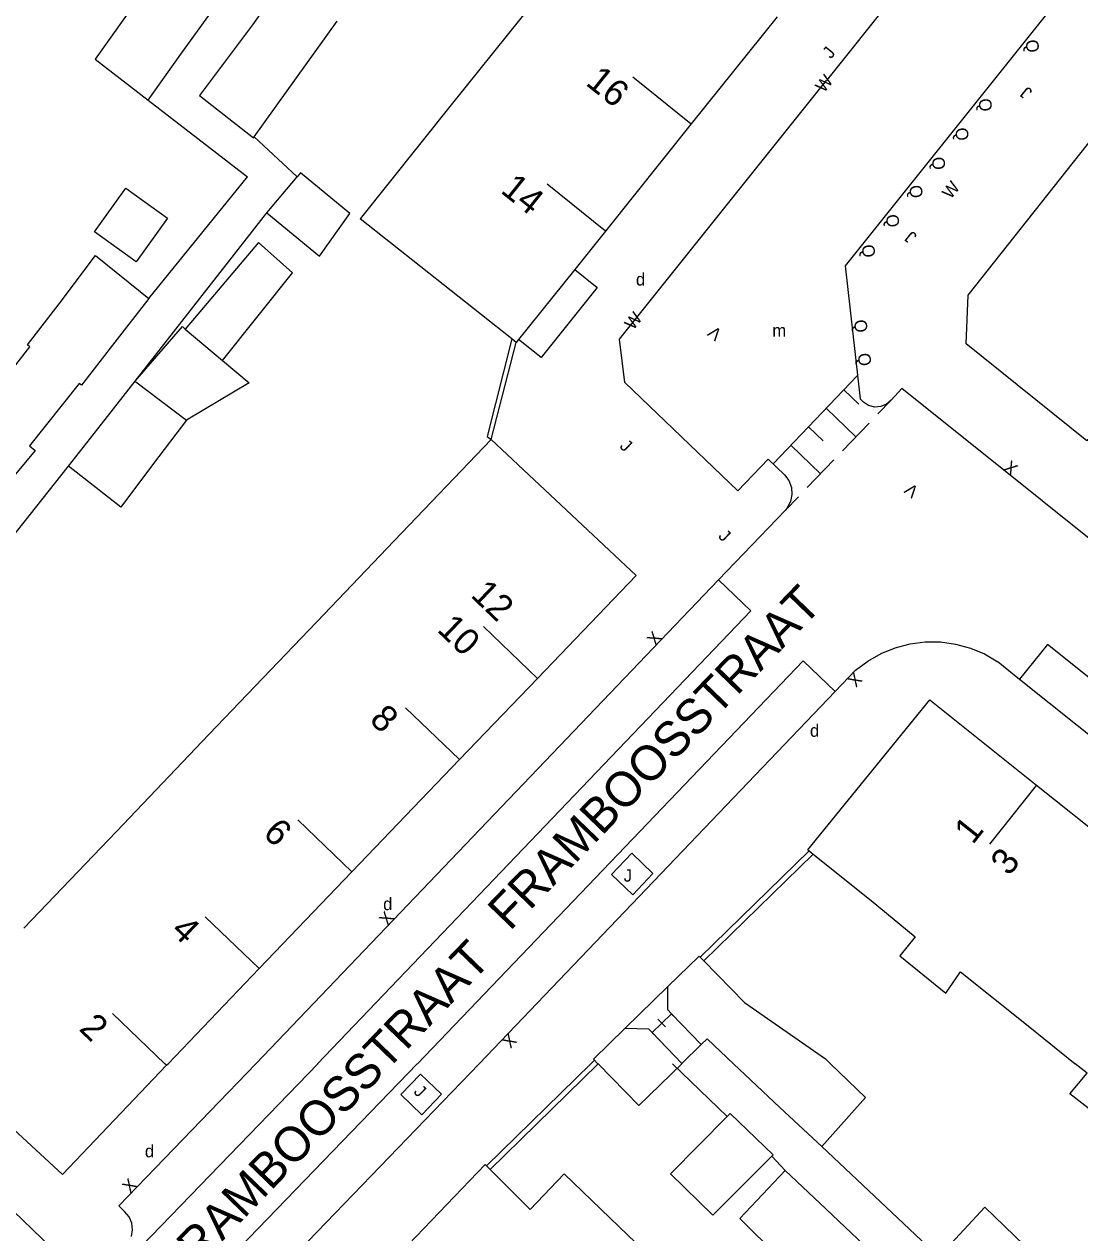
# Model space of a CAD drawing. Extents: x 134999 to 136502, y 457398 to 459002.
# Drawn here: x 135299.08 to 135341.41, y 457793.22 to 457841.67 of the extents above; entities that cross this region are included whole.
import ezdxf

# ---------------------------------------------------------------- set-up
doc = ezdxf.new("R2010")
doc.units = 0
for name, color, linetype in [('RI_DGTB_15', 7, 'Continuous'), ('RI_DGTB_23', 7, 'Continuous'), ('RI_DGTB_29', 7, 'Continuous'), ('RI_DGTB_3', 7, 'Continuous'), ('RI_DGTB_30', 7, 'Continuous'), ('RI_DGTB_31', 7, 'Continuous'), ('RI_DGTB_35', 7, 'Continuous'), ('RI_DGTB_36', 7, 'Continuous'), ('RI_DGTB_37', 7, 'Continuous'), ('RI_DGTB_4', 7, 'Continuous'), ('RI_DGTB_43', 7, 'Continuous'), ('RI_DGTB_48', 7, 'Continuous'), ('RI_DGTB_5', 7, 'Continuous'), ('RI_DGTB_53', 7, 'Continuous'), ('RI_DGTB_54', 7, 'Continuous'), ('RI_DGTB_6', 7, 'Continuous'), ('RI_DGTB_7', 7, 'Continuous')]:
    doc.layers.add(name, color=color, linetype=linetype)

msp = doc.modelspace()

# ---------------------------------------------------------------- linework, layer by layer
at = {"layer": 'RI_DGTB_15'}
for p, q in [((135325.833, 457837.67), (135323.492, 457839.546)), ((135322.394, 457833.377), (135320.053, 457835.253)), ((135322.394, 457833.377), (135320.053, 457835.253)), ((135319.661, 457815.447), (135317.496, 457817.524)), ((135319.661, 457815.447), (135317.496, 457817.524)), ((135316.543, 457812.195), (135314.378, 457814.272)), ((135316.543, 457812.195), (135314.378, 457814.272)), ((135339.662, 457811.153), (135337.796, 457808.805)), ((135339.662, 457811.153), (135337.796, 457808.805)), ((135312.227, 457807.693), (135310.062, 457809.77)), ((135312.227, 457807.693), (135310.062, 457809.77)), ((135308.51, 457803.816), (135306.345, 457805.893)), ((135308.51, 457803.816), (135306.345, 457805.893)), ((135304.73, 457800), (135302.628, 457802.016)), ((135304.73, 457800), (135302.628, 457802.016)), ((135304.795, 457799.937), (135304.73, 457800))]:
    msp.add_line(p, q, dxfattribs=at)
at = {"layer": 'RI_DGTB_23'}
msp.add_line((135323.18, 457801.418), (135324.894, 457803.09), dxfattribs=at)
msp.add_line((135323.18, 457801.418), (135324.894, 457803.09), dxfattribs=at)
at = {"layer": 'RI_DGTB_3'}
msp.add_line((135304.795, 457799.937), (135304.854, 457800), dxfattribs=at)
msp.add_lwpolyline([(135295.807, 457800), (135300.624, 457795.552), (135304.795, 457799.937)], dxfattribs=at)
at = {"layer": 'RI_DGTB_31'}
for p, q in [((135332.503, 457827.583), (135329.11, 457824.054)), ((135332.503, 457827.583), (135329.11, 457824.054)), ((135331.953, 457827.011), (135332.548, 457826.439)), ((135331.953, 457827.011), (135332.548, 457826.439)), ((135331.243, 457826.273), (135332.433, 457825.129)), ((135331.243, 457826.273), (135332.433, 457825.129)), ((135333.852, 457826.605), (135333.32, 457826.051)), ((135333.852, 457826.605), (135333.32, 457826.051)), ((135332.965, 457825.682), (135331.9, 457824.575)), ((135332.965, 457825.682), (135331.9, 457824.575)), ((135330.534, 457825.535), (135331.128, 457824.963)), ((135330.534, 457825.535), (135331.128, 457824.963)), ((135329.824, 457824.797), (135331.013, 457823.653)), ((135329.824, 457824.797), (135331.013, 457823.653)), ((135331.546, 457824.206), (135330.481, 457823.099)), ((135331.546, 457824.206), (135330.481, 457823.099)), ((135330.126, 457822.73), (135329.594, 457822.177)), ((135330.126, 457822.73), (135329.594, 457822.177))]:
    msp.add_line(p, q, dxfattribs=at)
for points in [[(135322.636, 457807.586), (135323.452, 457808.439), (135324.297, 457807.63), (135323.494, 457806.764), (135322.636, 457807.586)], [(135322.636, 457807.586), (135323.452, 457808.439), (135324.297, 457807.63), (135323.494, 457806.764), (135322.636, 457807.586)], [(135314.184, 457798.759), (135315.026, 457797.946), (135315.824, 457798.773), (135314.982, 457799.586), (135314.184, 457798.759)]]:
    msp.add_lwpolyline(points, dxfattribs=at)
at = {"layer": 'RI_DGTB_4'}
for p, q in [((135329.271, 457841.964), (135325.832, 457837.671)), ((135325.832, 457837.671), (135322.392, 457833.378)), ((135318.641, 457829.053), (135312.552, 457833.872)), ((135318.641, 457829.053), (135312.552, 457833.872)), ((135322.392, 457833.378), (135321.161, 457831.841)), ((135322.392, 457833.378), (135321.161, 457831.841)), ((135321.161, 457831.841), (135318.91, 457829.032)), ((135321.161, 457831.841), (135318.91, 457829.032)), ((135318.816, 457828.914), (135318.641, 457829.053)), ((135318.816, 457828.914), (135318.641, 457829.053)), ((135318.91, 457829.032), (135318.816, 457828.914)), ((135318.91, 457829.032), (135318.816, 457828.914)), ((135317.805, 457825.023), (135313.917, 457820.957)), ((135317.805, 457825.023), (135313.917, 457820.957)), ((135313.917, 457820.957), (135310.816, 457817.715)), ((135313.917, 457820.957), (135310.816, 457817.715)), ((135310.816, 457817.715), (135306.493, 457813.194)), ((135310.816, 457817.715), (135306.493, 457813.194)), ((135316.543, 457812.195), (135319.661, 457815.447)), ((135316.543, 457812.195), (135319.661, 457815.447)), ((135306.493, 457813.194), (135302.781, 457809.312)), ((135306.493, 457813.194), (135302.781, 457809.312)), ((135312.228, 457807.692), (135316.543, 457812.195)), ((135312.228, 457807.692), (135316.543, 457812.195)), ((135339.674, 457811.167), (135344.161, 457807.581)), ((135339.674, 457811.167), (135344.161, 457807.581)), ((135302.781, 457809.312), (135299.068, 457805.43)), ((135302.781, 457809.312), (135299.068, 457805.43)), ((135308.511, 457803.815), (135312.228, 457807.692)), ((135308.511, 457803.815), (135312.228, 457807.692)), ((135304.854, 457800), (135308.511, 457803.815)), ((135304.854, 457800), (135308.511, 457803.815)), ((135317.764, 457795.761), (135317.616, 457795.909)), ((135319.367, 457794.159), (135317.764, 457795.761))]:
    msp.add_line(p, q, dxfattribs=at)
for points in [[(135317.805, 457825.023), (135323.619, 457819.576), (135319.661, 457815.447)], [(135317.805, 457825.023), (135323.619, 457819.576), (135319.661, 457815.447)], [(135330.511, 457808.567), (135335.396, 457814.586), (135339.674, 457811.167)], [(135330.511, 457808.567), (135335.396, 457814.586), (135339.674, 457811.167)], [(135317.616, 457795.909), (135317.574, 457795.952), (135312.032, 457790.192)]]:
    msp.add_lwpolyline(points, dxfattribs=at)
at = {"layer": 'RI_DGTB_48'}
for p, q in [((135325.035, 457802.003), (135324.259, 457801.251)), ((135325.035, 457802.003), (135324.259, 457801.251)), ((135325.035, 457802.003), (135324.259, 457801.251)), ((135325.035, 457802.003), (135324.259, 457801.251)), ((135324.96, 457802.081), (135325.11, 457801.925)), ((135324.96, 457802.081), (135325.11, 457801.925)), ((135324.497, 457801.782), (135324.797, 457801.472)), ((135324.497, 457801.782), (135324.797, 457801.472)), ((135324.184, 457801.329), (135324.334, 457801.173)), ((135324.184, 457801.329), (135324.334, 457801.173))]:
    msp.add_line(p, q, dxfattribs=at)
at = {"layer": 'RI_DGTB_5'}
for p, q in [((135319.594, 457842.67), (135316.157, 457838.376)), ((135316.157, 457838.376), (135312.552, 457833.872)), ((135330.511, 457808.567), (135330.555, 457808.532)), ((135330.511, 457808.567), (135330.555, 457808.532)), ((135330.555, 457808.532), (135330.72, 457808.399)), ((135330.555, 457808.532), (135330.72, 457808.399)), ((135333.048, 457806.538), (135334.808, 457805.082)), ((135333.048, 457806.538), (135334.808, 457805.082)), ((135339.337, 457801.511), (135341.228, 457800)), ((135339.337, 457801.511), (135341.228, 457800))]:
    msp.add_line(p, q, dxfattribs=at)
for points in [[(135330.72, 457808.399), (135333.048, 457806.538)], [(135330.72, 457808.399), (135333.048, 457806.538)], [(135334.808, 457805.082), (135334.201, 457804.323), (135336.036, 457802.826), (135336.628, 457803.677), (135339.337, 457801.511)], [(135334.808, 457805.082), (135334.201, 457804.323), (135336.036, 457802.826), (135336.628, 457803.677), (135339.337, 457801.511)], [(135342.748, 457797.444), (135341.015, 457798.796), (135341.708, 457799.616), (135341.228, 457800)], [(135322.946, 457793.466), (135320.735, 457795.585), (135319.367, 457794.159)], [(135325.844, 457787.817), (135323.524, 457790.028), (135324.926, 457791.568), (135322.946, 457793.466)]]:
    msp.add_lwpolyline(points, dxfattribs=at)
at = {"layer": 'RI_DGTB_53'}
for points in [[(135333.852, 457826.605), (135333.665, 457826.441), (135333.435, 457826.344), (135333.187, 457826.324), (135332.945, 457826.383), (135332.734, 457826.516), (135332.608, 457826.658)], [(135333.852, 457826.605), (135333.665, 457826.441), (135333.435, 457826.344), (135333.187, 457826.324), (135332.945, 457826.383), (135332.734, 457826.516), (135332.608, 457826.658)], [(135328.92, 457824.236), (135329.577, 457823.606), (135329.746, 457823.373), (135329.846, 457823.103), (135329.867, 457822.815), (135329.809, 457822.533), (135329.676, 457822.278), (135329.594, 457822.177)], [(135328.92, 457824.236), (135329.577, 457823.606), (135329.746, 457823.373), (135329.846, 457823.103), (135329.867, 457822.815), (135329.809, 457822.533), (135329.676, 457822.278), (135329.594, 457822.177)], [(135310.844, 457800), (135328.22, 457818.159), (135326.93, 457819.393)], [(135310.844, 457800), (135328.22, 457818.159), (135326.93, 457819.393)], [(135361.149, 457800), (135340.114, 457816.81), (135338.999, 457815.415)], [(135361.149, 457800), (135340.114, 457816.81), (135338.999, 457815.415)], [(135314.856, 457800), (135330.316, 457816.155), (135331.606, 457814.921)], [(135314.856, 457800), (135330.316, 457816.155), (135331.606, 457814.921)], [(135330.555, 457808.532), (135326.19, 457804.275)], [(135330.555, 457808.532), (135326.19, 457804.275)], [(135330.72, 457808.399), (135326.337, 457804.125)], [(135330.72, 457808.399), (135326.337, 457804.125)], [(135321.955, 457800.14), (135321.811, 457800)], [(135321.955, 457800.14), (135321.811, 457800)], [(135301.68, 457791.18), (135296.76, 457795.91), (135292.518, 457800)], [(135310.853, 457800), (135303.791, 457792.679)], [(135314.847, 457800), (135305.837, 457790.663)], [(135321.811, 457800), (135317.616, 457795.909)], [(135322.101, 457799.99), (135317.764, 457795.761)], [(135303.382, 457793.067), (135303.43, 457793.339), (135303.398, 457793.612), (135303.29, 457793.865), (135303.11, 457794.08), (135302.875, 457794.3)]]:
    msp.add_lwpolyline(points, dxfattribs=at)
at = {"layer": 'RI_DGTB_54'}
for p, q in [((135336.864, 457846.442), (135331.249, 457839.417)), ((135330.974, 457839.073), (135331.249, 457839.417)), ((135304.049, 457838.626), (135308.044, 457835.556)), ((135310.029, 457835.552), (135308.305, 457837.161)), ((135304.084, 457830.675), (135308.044, 457835.556)), ((135304.084, 457830.675), (135308.044, 457835.556)), ((135303.531, 457827.36), (135308.817, 457834.115)), ((135303.531, 457827.36), (135308.817, 457834.115)), ((135317.805, 457825.023), (135318.816, 457828.914)), ((135317.805, 457825.023), (135318.816, 457828.914)), ((135296.117, 457817.966), (135300.859, 457823.958)), ((135296.117, 457817.966), (135300.859, 457823.958)), ((135326.93, 457819.393), (135329.594, 457822.177)), ((135326.93, 457819.393), (135329.594, 457822.177)), ((135308.373, 457800), (135326.93, 457819.393)), ((135308.373, 457800), (135326.93, 457819.393)), ((135338.999, 457815.415), (135358.291, 457800)), ((135338.999, 457815.415), (135358.291, 457800)), ((135317.327, 457800), (135331.606, 457814.921)), ((135317.327, 457800), (135331.606, 457814.921)), ((135308.373, 457800), (135302.875, 457794.3)), ((135317.327, 457800), (135307.468, 457789.783)), ((135327.277, 457797.886), (135325.075, 457800)), ((135335.763, 457792.251), (135331.072, 457796.677)), ((135329.602, 457795.716), (135329.067, 457796.297))]:
    msp.add_line(p, q, dxfattribs=at)
for points in [[(135340.35, 457842.412), (135332.006, 457831.983), (135332.608, 457826.658)], [(135336.849, 457828.858), (135336.942, 457830.815), (135343.802, 457839.481), (135347.711, 457836.395), (135348.249, 457833.08), (135341.698, 457824.965), (135336.849, 457828.858)], [(135328.92, 457824.236), (135327.702, 457822.965), (135323.17, 457827.312), (135322.953, 457829.039), (135330.974, 457839.073)], [(135321.161, 457831.841), (135322.059, 457831.123), (135319.808, 457828.314), (135318.91, 457829.032)], [(135321.161, 457831.841), (135322.059, 457831.123), (135319.808, 457828.314), (135318.91, 457829.032)], [(135318.641, 457829.053), (135317.654, 457825.138), (135317.805, 457825.023)], [(135318.641, 457829.053), (135317.654, 457825.138), (135317.805, 457825.023)], [(135368.102, 457800), (135334.271, 457827.065), (135333.852, 457826.605)], [(135368.102, 457800), (135334.271, 457827.065), (135333.852, 457826.605)], [(135331.606, 457814.921), (135332.422, 457815.774), (135332.911, 457816.143), (135333.444, 457816.446), (135334.012, 457816.677), (135334.605, 457816.832), (135335.213, 457816.908), (135335.826, 457816.905), (135336.433, 457816.822), (135337.025, 457816.661), (135337.59, 457816.424), (135338.12, 457816.116), (135338.137, 457816.104), (135338.999, 457815.415)], [(135331.606, 457814.921), (135332.422, 457815.774), (135332.911, 457816.143), (135333.444, 457816.446), (135334.012, 457816.677), (135334.605, 457816.832), (135335.213, 457816.908), (135335.826, 457816.905), (135336.433, 457816.822), (135337.025, 457816.661), (135337.59, 457816.424), (135338.12, 457816.116), (135338.137, 457816.104), (135338.999, 457815.415)]]:
    msp.add_lwpolyline(points, dxfattribs=at)
at = {"layer": 'RI_DGTB_6'}
for p, q in [((135308.817, 457834.115), (135310.029, 457835.552)), ((135308.817, 457834.115), (135310.029, 457835.552)), ((135326.151, 457804.315), (135324.894, 457803.09)), ((135326.151, 457804.315), (135324.894, 457803.09)), ((135324.889, 457802.154), (135324.894, 457803.09)), ((135324.889, 457802.154), (135324.894, 457803.09)), ((135327.966, 457802.453), (135331.216, 457800.197)), ((135327.966, 457802.453), (135331.216, 457800.197)), ((135321.913, 457800.183), (135323.18, 457801.418)), ((135321.913, 457800.183), (135323.18, 457801.418)), ((135323.18, 457801.418), (135324.113, 457801.402)), ((135323.18, 457801.418), (135324.113, 457801.402)), ((135326.235, 457800.763), (135326.471, 457800.994)), ((135326.235, 457800.763), (135326.471, 457800.994)), ((135326.471, 457800.994), (135327.523, 457800)), ((135326.471, 457800.994), (135327.523, 457800)), ((135322.091, 457800), (135321.913, 457800.183)), ((135322.091, 457800), (135321.913, 457800.183)), ((135325.459, 457800.011), (135325.448, 457800)), ((135325.459, 457800.011), (135325.448, 457800)), ((135325.448, 457800), (135323.728, 457798.321)), ((135327.523, 457800), (135329.379, 457798.246))]:
    msp.add_line(p, q, dxfattribs=at)
for points in [[(135309.486, 457843.414), (135308.244, 457841.645), (135306.11, 457838.819), (135308.275, 457837.119), (135308.305, 457837.161)], [(135305.371, 457840.469), (135306.656, 457842.261), (135306.581, 457842.313)], [(135303.189, 457842.03), (135301.929, 457840.268), (135304.049, 457838.626)], [(135308.305, 457837.161), (135311.629, 457841.796)], [(135304.049, 457838.626), (135305.371, 457840.469)], [(135308.817, 457834.115), (135310.93, 457832.378), (135312.147, 457834.078), (135310.167, 457835.715), (135310.029, 457835.552)], [(135308.817, 457834.115), (135310.93, 457832.378), (135312.147, 457834.078), (135310.167, 457835.715), (135310.029, 457835.552)], [(135303.579, 457832.146), (135301.902, 457833.349), (135303.158, 457835.101), (135304.835, 457833.899), (135303.579, 457832.146)], [(135303.579, 457832.146), (135301.902, 457833.349), (135303.158, 457835.101), (135304.835, 457833.899), (135303.579, 457832.146)], [(135307.035, 457828.195), (135309.846, 457831.707), (135308.48, 457832.914), (135305.541, 457829.451)], [(135307.035, 457828.195), (135309.846, 457831.707), (135308.48, 457832.914), (135305.541, 457829.451)], [(135300.481, 457830.468), (135301.947, 457832.396), (135304.084, 457830.675)], [(135300.481, 457830.468), (135301.947, 457832.396), (135304.084, 457830.675)], [(135304.084, 457830.675), (135302.626, 457828.8)], [(135304.084, 457830.675), (135302.626, 457828.8)], [(135297.371, 457826.264), (135299.316, 457828.741), (135299.221, 457828.812), (135300.481, 457830.468)], [(135297.371, 457826.264), (135299.316, 457828.741), (135299.221, 457828.812), (135300.481, 457830.468)], [(135303.531, 457827.36), (135305.426, 457829.548), (135305.541, 457829.451)], [(135303.531, 457827.36), (135305.426, 457829.548), (135305.541, 457829.451)], [(135305.541, 457829.451), (135307.035, 457828.195)], [(135305.541, 457829.451), (135307.035, 457828.195)], [(135302.626, 457828.8), (135301.381, 457827.2), (135301.283, 457827.273), (135299.292, 457824.77)], [(135302.626, 457828.8), (135301.381, 457827.2), (135301.283, 457827.273), (135299.292, 457824.77)], [(135307.035, 457828.195), (135308.106, 457827.295), (135305.586, 457825.802)], [(135307.035, 457828.195), (135308.106, 457827.295), (135305.586, 457825.802)], [(135302.178, 457825.638), (135303.531, 457827.36)], [(135302.178, 457825.638), (135303.531, 457827.36)], [(135303.531, 457827.36), (135303.565, 457827.334)], [(135303.531, 457827.36), (135303.565, 457827.334)], [(135303.565, 457827.334), (135305.586, 457825.802)], [(135303.565, 457827.334), (135305.586, 457825.802)], [(135305.586, 457825.802), (135304.269, 457824.058)], [(135305.586, 457825.802), (135304.269, 457824.058)], [(135300.859, 457823.958), (135302.178, 457825.638)], [(135300.859, 457823.958), (135302.178, 457825.638)], [(135299.292, 457824.77), (135299.528, 457824.586), (135297.331, 457821.959), (135297.222, 457822.043)], [(135299.292, 457824.77), (135299.528, 457824.586), (135297.331, 457821.959), (135297.222, 457822.043)], [(135304.269, 457824.058), (135302.953, 457822.315), (135300.859, 457823.958)], [(135304.269, 457824.058), (135302.953, 457822.315), (135300.859, 457823.958)], [(135326.19, 457804.275), (135326.151, 457804.315)], [(135326.19, 457804.275), (135326.151, 457804.315)], [(135326.337, 457804.125), (135326.19, 457804.275)], [(135326.337, 457804.125), (135326.19, 457804.275)], [(135327.966, 457802.453), (135326.337, 457804.125)], [(135327.966, 457802.453), (135326.337, 457804.125)], [(135324.889, 457802.154), (135325.035, 457802.003)], [(135324.889, 457802.154), (135325.035, 457802.003)], [(135325.035, 457802.003), (135326.235, 457800.763)], [(135325.035, 457802.003), (135326.235, 457800.763)], [(135324.113, 457801.402), (135324.259, 457801.251)], [(135324.113, 457801.402), (135324.259, 457801.251)], [(135324.259, 457801.251), (135325.459, 457800.011)], [(135324.259, 457801.251), (135325.459, 457800.011)], [(135331.419, 457800), (135331.216, 457800.197)], [(135331.419, 457800), (135331.216, 457800.197)], [(135322.101, 457799.99), (135322.091, 457800)], [(135323.728, 457798.321), (135322.101, 457799.99)], [(135331.072, 457796.677), (135332.82, 457798.643), (135331.419, 457800)], [(135331.072, 457796.677), (135329.379, 457798.246)], [(135327.277, 457797.886), (135325.002, 457795.582), (135326.697, 457793.927), (135329.067, 457796.297)], [(135329.067, 457796.297), (135329.115, 457796.345), (135327.391, 457798.001), (135327.277, 457797.886)], [(135329.33, 457792.26), (135327.775, 457793.8), (135329.602, 457795.716)], [(135329.602, 457795.716), (135331.228, 457794.178)], [(135339.179, 457792.731), (135337.609, 457794.251), (135335.763, 457792.251)], [(135331.228, 457794.178), (135332.768, 457792.722)]]:
    msp.add_lwpolyline(points, dxfattribs=at)
at = {"layer": 'RI_DGTB_7'}
for p, q in [((135323.18, 457801.418), (135324.894, 457803.09)), ((135323.18, 457801.418), (135324.894, 457803.09)), ((135325.459, 457800.011), (135326.235, 457800.763)), ((135325.459, 457800.011), (135326.235, 457800.763))]:
    msp.add_line(p, q, dxfattribs=at)

# ---------------------------------------------------------------- texts
at = {"layer": 'RI_DGTB_29'}
for p in [(135323.615, 457831.194), (135323.615, 457831.194), (135330.591, 457813.105), (135330.591, 457813.105), (135313.477, 457806.156), (135313.477, 457806.156), (135303.924, 457796.247)]:
    msp.add_text('d', height=0.5, dxfattribs=at).set_placement(p)
at = {"layer": 'RI_DGTB_30'}
for s, height, rotation, p in [('W', 0.499, 51.3244, (135331.156, 457838.894)), ('W', 0.5, 51.3375, (135336.237, 457834.628)), ('W', 0.5, 51.3375, (135336.237, 457834.628)), ('W', 0.499, 51.3244, (135323.506, 457829.381)), ('W', 0.499, 51.3244, (135323.506, 457829.381)), ('V', 0.5, 141.3889, (135327.107, 457829.333)), ('V', 0.5, 141.3889, (135327.107, 457829.333)), ('X', 0.499, 321.3711, (135338.318, 457823.828)), ('X', 0.499, 321.3711, (135338.318, 457823.828)), ('V', 0.499, 141.3483, (135334.993, 457823.031)), ('V', 0.499, 141.3483, (135334.993, 457823.031)), ('X', 0.499, 51.3244, (135324.404, 457816.722)), ('X', 0.499, 51.3244, (135324.404, 457816.722)), ('X', 0.499, 226.3013, (135332.372, 457815.722)), ('X', 0.499, 226.3013, (135332.372, 457815.722)), ('X', 0.499, 51.3244, (135313.662, 457805.497)), ('X', 0.499, 51.3244, (135313.662, 457805.497)), ('X', 0.499, 226.3013, (135318.52, 457801.246)), ('X', 0.499, 226.3013, (135318.52, 457801.246)), ('X', 0.499, 46.3185, (135303.332, 457794.783))]:
    msp.add_text(s, height=height, rotation=rotation, dxfattribs=at).set_placement(p)
at = {"layer": 'RI_DGTB_31'}
for s, height, rotation, p in [('J', 0.499, 51.3244, (135331.435, 457840.259)), ('Q', 0.5, 276.8058, (135339.234, 457841.024)), ('J', 0.5, 141.3423, (135339.543, 457839.002)), ('Q', 0.5, 276.8058, (135337.348, 457838.665)), ('Q', 0.5, 276.8058, (135336.411, 457837.494)), ('Q', 0.5, 276.8058, (135335.474, 457836.323)), ('Q', 0.5, 276.8058, (135335.474, 457836.323)), ('Q', 0.5, 276.8058, (135334.568, 457835.191)), ('Q', 0.5, 276.8058, (135334.568, 457835.191)), ('Q', 0.5, 276.8058, (135333.631, 457834.019)), ('Q', 0.5, 276.8058, (135333.631, 457834.019)), ('J', 0.5, 141.3423, (135334.914, 457833.215)), ('J', 0.5, 141.3423, (135334.914, 457833.215)), ('Q', 0.5, 276.8058, (135332.662, 457832.809)), ('Q', 0.5, 276.8058, (135332.662, 457832.809)), ('Q', 0.5, 276.8058, (135332.353, 457829.799)), ('Q', 0.5, 276.8058, (135332.353, 457829.799)), ('Q', 0.5, 276.8058, (135332.504, 457828.458)), ('Q', 0.5, 276.8058, (135332.504, 457828.458)), ('J', 0.499, 316.8944, (135322.932, 457824.718)), ('J', 0.499, 316.8944, (135322.932, 457824.718)), ('J', 0.499, 316.8944, (135326.884, 457821.111)), ('J', 0.499, 316.8944, (135326.884, 457821.111)), ('J', 0.499, 316.0132, (135314.671, 457798.845))]:
    msp.add_text(s, height=height, rotation=rotation, dxfattribs=at).set_placement(p)
msp.add_text('J', height=0.5, dxfattribs=at).set_placement((135323.123, 457807.296))
msp.add_text('J', height=0.5, dxfattribs=at).set_placement((135323.123, 457807.296))
at = {"layer": 'RI_DGTB_35'}
for s, rotation, p in [('14', 321.3006, (135318.145, 457834.95)), ('14', 321.3006, (135318.145, 457834.95)), ('12', 316.2123, (135316.948, 457818.745)), ('12', 316.2123, (135316.948, 457818.745)), ('1', 51.5144, (135337.118, 457808.753)), ('1', 51.5144, (135337.118, 457808.753)), ('2', 316.2123, (135301.245, 457801.362)), ('2', 316.2123, (135301.245, 457801.362))]:
    msp.add_text(s, height=1.054, rotation=rotation, dxfattribs=at).set_placement(p)
at = {"layer": 'RI_DGTB_36'}
for s, rotation, p in [('16', 321.3006, (135321.558, 457839.265)), ('10', 316.2123, (135315.599, 457817.363)), ('10', 316.2123, (135315.599, 457817.363)), ('8', 316.2123, (135312.889, 457813.736)), ('8', 316.2123, (135312.889, 457813.736)), ('6', 316.2123, (135308.613, 457809.179)), ('6', 316.2123, (135308.613, 457809.179)), ('3', 51.5234, (135338.575, 457807.486)), ('3', 51.5234, (135338.575, 457807.486)), ('4', 316.2123, (135304.921, 457805.279)), ('4', 316.2123, (135304.921, 457805.279))]:
    msp.add_text(s, height=1.054, rotation=rotation, dxfattribs=at).set_placement(p)
at = {"layer": 'RI_DGTB_37'}
for p in [(135318.561, 457805.293), (135318.561, 457805.293), (135318.561, 457805.293), (135318.561, 457805.293), (135318.561, 457805.293), (135318.561, 457805.293), (135305.288, 457791.063)]:
    msp.add_text('FRAMBOOSSTRAAT', height=1.4, rotation=46.0194, dxfattribs=at).set_placement(p)
at = {"layer": 'RI_DGTB_43'}
msp.add_text('m', height=0.5, dxfattribs=at).set_placement((135329.082, 457829.144))
msp.add_text('m', height=0.5, dxfattribs=at).set_placement((135329.082, 457829.144))

doc.saveas('drawing.dxf')
